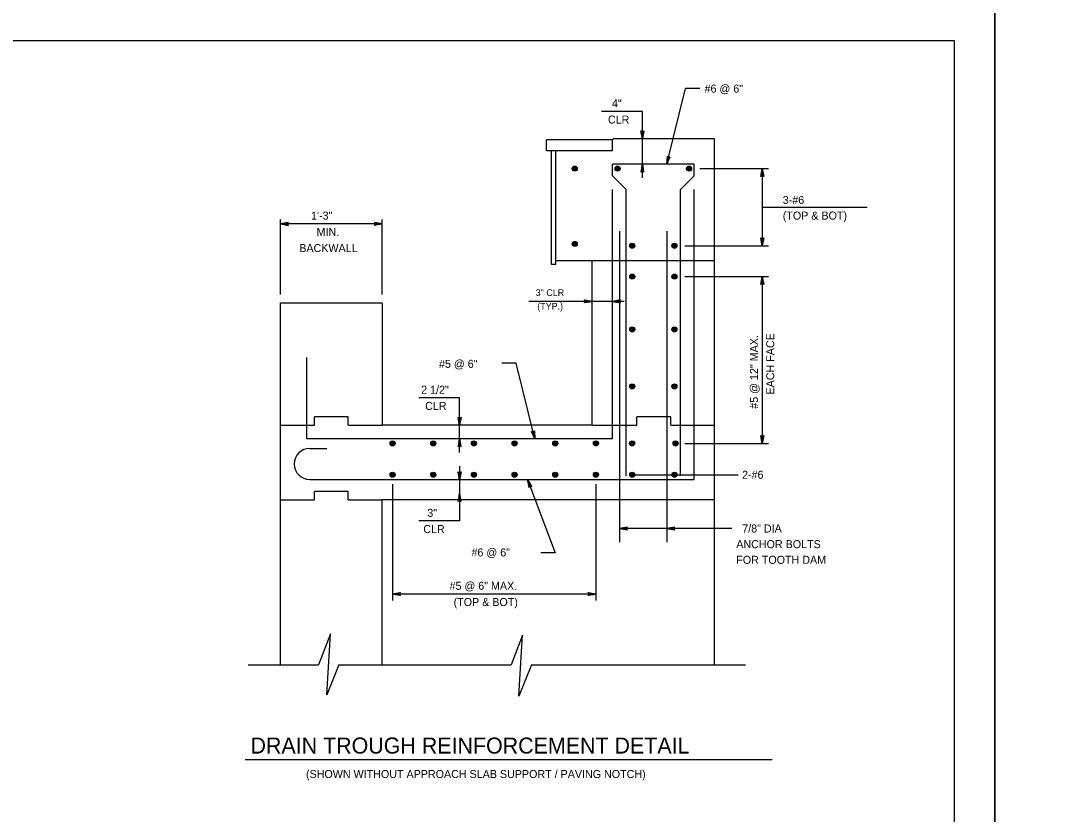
# Model space of a CAD drawing. Extents: x 636530 to 644067, y 294168 to 299122.
# Drawn here: x 640323.9 to 640715.9, y 295052 to 295349 of the extents above; entities that cross this region are included whole.
import ezdxf

# ---------------------------------------------------------------- set-up
doc = ezdxf.new("R2010")
doc.units = 0
doc.layers.add('1', color=7, linetype='Continuous')
doc.layers.add('PLT-BNDY', color=7, linetype='Continuous')

msp = doc.modelspace()

# ---------------------------------------------------------------- linework, layer by layer
at = {"layer": '1'}
for p, q in [((640673.78, 295341.48), (639887.78, 295341.48)), ((640673.78, 294777.48), (640673.78, 295341.48)), ((640565.93, 295295.28), (640572.91, 295323.64)), ((640578.29, 295323.64), (640572.91, 295323.64)), ((640556.76, 295315.08), (640541.49, 295315.08)), ((640556.76, 295290.18), (640556.76, 295315.08)), ((640520.86, 295300.36), (640520.86, 295304.49)), ((640545.63, 295304.49), (640520.86, 295304.49)), ((640545.63, 295304.49), (640545.95, 295304.81)), ((640545.63, 295300.36), (640545.63, 295304.49)), ((640583.73, 295304.81), (640545.95, 295304.81)), ((640583.73, 295169.63), (640583.73, 295304.81)), ((640545.63, 295300.36), (640520.86, 295300.36)), ((640522.77, 295257.82), (640522.77, 295300.36)), ((640524.36, 295257.82), (640524.36, 295300.36)), ((640545.63, 295290.91), (640545.63, 295295.28)), ((640576.11, 295295.28), (640545.63, 295295.28)), ((640576.11, 295290.91), (640576.11, 295295.28)), ((640550.72, 295285.82), (640545.63, 295290.91)), ((640571.02, 295285.82), (640576.11, 295290.91)), ((640578.35, 295293.66), (640604.06, 295293.66)), ((640601.67, 295293.66), (640601.67, 295264.81)), ((640545.63, 295192.49), (640545.63, 295285.82)), ((640550.72, 295178.58), (640550.72, 295285.82)), ((640571.02, 295178.58), (640571.02, 295285.82)), ((640576.11, 295177.25), (640576.11, 295285.82)), ((640601.67, 295279.23), (640641.02, 295279.23)), ((640421.17, 295246.58), (640421.17, 295274.56)), ((640459.27, 295246.58), (640459.27, 295274.56)), ((640459.27, 295272.99), (640421.17, 295272.99)), ((640548.17, 295270.28), (640548.17, 295153.8)), ((640565.95, 295270.28), (640565.95, 295153.8)), ((640572.73, 295264.81), (640604.06, 295264.81)), ((640538.01, 295259.09), (640524.36, 295259.09)), ((640538.01, 295197.57), (640538.01, 295259.09)), ((640583.73, 295259.09), (640538.01, 295259.09)), ((640524.36, 295257.82), (640522.77, 295257.82)), ((640572.73, 295253.24), (640604.06, 295253.24)), ((640601.67, 295253.24), (640601.67, 295190.79)), ((640459.27, 295243.29), (640421.17, 295243.29)), ((640421.17, 295107.84), (640421.17, 295243.29)), ((640459.27, 295243.29), (640459.27, 295197.57)), ((640550, 295243.96), (640514.25, 295243.96)), ((640431.09, 295192.49), (640431.09, 295222.97)), ((640509.52, 295220.85), (640504.13, 295220.85)), ((640516.49, 295192.49), (640509.52, 295220.85)), ((640488.26, 295207.84), (640473, 295207.84)), ((640488.26, 295187.34), (640488.26, 295207.84)), ((640446.57, 295200.7), (640433.87, 295200.7)), ((640433.87, 295197.57), (640433.87, 295200.7)), ((640446.57, 295197.57), (640446.57, 295200.7)), ((640567.41, 295200.7), (640554.71, 295200.7)), ((640554.71, 295197.57), (640554.71, 295200.7)), ((640567.41, 295197.57), (640567.41, 295200.7)), ((640421.17, 295197.57), (640433.87, 295197.57)), ((640446.57, 295197.57), (640459.27, 295197.57)), ((640538.01, 295197.57), (640459.27, 295197.57)), ((640538.03, 295197.57), (640554.71, 295197.57)), ((640567.41, 295197.57), (640583.76, 295197.57)), ((640545.63, 295192.49), (640431.09, 295192.49)), ((640432.12, 295188.89), (640438.47, 295188.89)), ((640572.73, 295190.79), (640604.06, 295190.79)), ((640488.26, 295182.28), (640488.26, 295161.77)), ((640432.12, 295177.25), (640576.11, 295177.25)), ((640513.7, 295177.25), (640524.09, 295149.78)), ((640552.96, 295179.03), (640592.63, 295179.03)), ((640433.87, 295169.63), (640433.87, 295172.76)), ((640446.57, 295172.76), (640433.87, 295172.76)), ((640446.57, 295169.63), (640446.57, 295172.76)), ((640463.18, 295175.51), (640463.18, 295131.99)), ((640539.38, 295175.51), (640539.38, 295131.99)), ((640421.17, 295169.63), (640433.87, 295169.63)), ((640446.57, 295169.63), (640459.27, 295169.63)), ((640583.73, 295169.63), (640459.27, 295169.63)), ((640459.27, 295118.1), (640459.27, 295169.63)), ((640583.73, 295107.84), (640583.73, 295169.63)), ((640488.26, 295161.77), (640473, 295161.77)), ((640590.25, 295158.91), (640548.17, 295158.91)), ((640524.09, 295149.78), (640518.7, 295149.78)), ((640539.38, 295134.37), (640463.18, 295134.37)), ((640459.27, 295107.84), (640459.27, 295131.57)), ((640409.1, 295107.84), (640435.46, 295107.84)), ((640443.08, 295107.84), (640507.57, 295107.84)), ((640515.2, 295107.84), (640595.35, 295107.84)), ((640407.89, 295072.44), (640605.39, 295072.44))]:
    msp.add_line(p, q, dxfattribs=at)
for points in [[(640556.76, 295304.81), (640556.2, 295307.79), (640556.28, 295307.68), (640556.36, 295307.56), (640556.46, 295307.5), (640556.56, 295307.44), (640556.66, 295307.43), (640556.76, 295307.41), (640556.86, 295307.43), (640556.96, 295307.44), (640557.06, 295307.5), (640557.16, 295307.56), (640557.23, 295307.68), (640557.31, 295307.79), (640556.76, 295304.81), (640557.23, 295307.68), (640557.16, 295307.56), (640556.76, 295304.81), (640557.06, 295307.5), (640556.96, 295307.44), (640556.76, 295304.81), (640556.86, 295307.43), (640556.76, 295307.41), (640556.76, 295304.81), (640556.66, 295307.43), (640556.56, 295307.44), (640556.76, 295304.81), (640556.46, 295307.5), (640556.36, 295307.56), (640556.76, 295304.81), (640556.28, 295307.68)], [(640565.93, 295295.28), (640567.19, 295298.05), (640567.08, 295297.95), (640566.98, 295297.86), (640566.87, 295297.83), (640566.76, 295297.79), (640566.66, 295297.8), (640566.55, 295297.81), (640566.46, 295297.85), (640566.37, 295297.89), (640566.28, 295297.97), (640566.2, 295298.05), (640566.15, 295298.18), (640566.1, 295298.31), (640565.93, 295295.28), (640566.15, 295298.18), (640566.2, 295298.05), (640565.93, 295295.28), (640566.28, 295297.97), (640566.37, 295297.89), (640565.93, 295295.28), (640566.46, 295297.85), (640566.55, 295297.81), (640565.93, 295295.28), (640566.66, 295297.8), (640566.76, 295297.79), (640565.93, 295295.28), (640566.87, 295297.83), (640566.98, 295297.86), (640565.93, 295295.28), (640567.08, 295297.95)], [(640556.76, 295295.28), (640556.2, 295292.3), (640556.28, 295292.42), (640556.36, 295292.53), (640556.46, 295292.59), (640556.56, 295292.65), (640556.66, 295292.67), (640556.76, 295292.68), (640556.86, 295292.67), (640556.96, 295292.65), (640557.06, 295292.59), (640557.16, 295292.53), (640557.23, 295292.42), (640557.31, 295292.3), (640556.76, 295295.28), (640557.23, 295292.42), (640557.16, 295292.53), (640556.76, 295295.28), (640557.06, 295292.59), (640556.96, 295292.65), (640556.76, 295295.28), (640556.86, 295292.67), (640556.76, 295292.68), (640556.76, 295295.28), (640556.66, 295292.67), (640556.56, 295292.65), (640556.76, 295295.28), (640556.46, 295292.59), (640556.36, 295292.53), (640556.76, 295295.28), (640556.28, 295292.42)], [(640601.67, 295293.66), (640602.23, 295290.67), (640602.15, 295290.79), (640602.07, 295290.9), (640601.97, 295290.96), (640601.87, 295291.02), (640601.77, 295291.04), (640601.67, 295291.06), (640601.57, 295291.04), (640601.47, 295291.02), (640601.37, 295290.96), (640601.27, 295290.9), (640601.19, 295290.79), (640601.11, 295290.67), (640601.67, 295293.66), (640601.19, 295290.79), (640601.27, 295290.9), (640601.67, 295293.66), (640601.37, 295290.96), (640601.47, 295291.02), (640601.67, 295293.66), (640601.57, 295291.04), (640601.67, 295291.06), (640601.67, 295293.66), (640601.77, 295291.04), (640601.87, 295291.02), (640601.67, 295293.66), (640601.97, 295290.96), (640602.07, 295290.9), (640601.67, 295293.66), (640602.15, 295290.79)], [(640421.17, 295272.99), (640424.15, 295272.43), (640424.04, 295272.51), (640423.92, 295272.59), (640423.86, 295272.69), (640423.8, 295272.79), (640423.78, 295272.89), (640423.77, 295272.99), (640423.78, 295273.09), (640423.8, 295273.19), (640423.86, 295273.29), (640423.92, 295273.39), (640424.04, 295273.47), (640424.15, 295273.55), (640421.17, 295272.99), (640424.04, 295273.47), (640423.92, 295273.39), (640421.17, 295272.99), (640423.86, 295273.29), (640423.8, 295273.19), (640421.17, 295272.99), (640423.78, 295273.09), (640423.77, 295272.99), (640421.17, 295272.99), (640423.78, 295272.89), (640423.8, 295272.79), (640421.17, 295272.99), (640423.86, 295272.69), (640423.92, 295272.59), (640421.17, 295272.99), (640424.04, 295272.51)], [(640459.27, 295272.99), (640456.29, 295272.43), (640456.4, 295272.51), (640456.51, 295272.59), (640456.57, 295272.69), (640456.63, 295272.79), (640456.65, 295272.89), (640456.67, 295272.99), (640456.65, 295273.09), (640456.63, 295273.19), (640456.57, 295273.29), (640456.51, 295273.39), (640456.4, 295273.47), (640456.29, 295273.55), (640459.27, 295272.99), (640456.4, 295273.47), (640456.51, 295273.39), (640459.27, 295272.99), (640456.57, 295273.29), (640456.63, 295273.19), (640459.27, 295272.99), (640456.65, 295273.09), (640456.67, 295272.99), (640459.27, 295272.99), (640456.65, 295272.89), (640456.63, 295272.79), (640459.27, 295272.99), (640456.57, 295272.69), (640456.51, 295272.59), (640459.27, 295272.99), (640456.4, 295272.51)], [(640601.67, 295264.81), (640601.11, 295267.79), (640601.19, 295267.68), (640601.27, 295267.56), (640601.37, 295267.5), (640601.47, 295267.44), (640601.57, 295267.43), (640601.67, 295267.41), (640601.77, 295267.43), (640601.87, 295267.44), (640601.97, 295267.5), (640602.07, 295267.56), (640602.15, 295267.68), (640602.23, 295267.79), (640601.67, 295264.81), (640602.15, 295267.68), (640602.07, 295267.56), (640601.67, 295264.81), (640601.97, 295267.5), (640601.87, 295267.44), (640601.67, 295264.81), (640601.77, 295267.43), (640601.67, 295267.41), (640601.67, 295264.81), (640601.57, 295267.43), (640601.47, 295267.44), (640601.67, 295264.81), (640601.37, 295267.5), (640601.27, 295267.56), (640601.67, 295264.81), (640601.19, 295267.68)], [(640601.67, 295253.24), (640602.23, 295250.26), (640602.15, 295250.38), (640602.07, 295250.49), (640601.97, 295250.55), (640601.87, 295250.61), (640601.77, 295250.63), (640601.67, 295250.64), (640601.57, 295250.63), (640601.47, 295250.61), (640601.37, 295250.55), (640601.27, 295250.49), (640601.19, 295250.38), (640601.11, 295250.26), (640601.67, 295253.24), (640601.19, 295250.38), (640601.27, 295250.49), (640601.67, 295253.24), (640601.37, 295250.55), (640601.47, 295250.61), (640601.67, 295253.24), (640601.57, 295250.63), (640601.67, 295250.64), (640601.67, 295253.24), (640601.77, 295250.63), (640601.87, 295250.61), (640601.67, 295253.24), (640601.97, 295250.55), (640602.07, 295250.49), (640601.67, 295253.24), (640602.15, 295250.38)], [(640538.01, 295243.96), (640535.03, 295243.4), (640535.14, 295243.48), (640535.25, 295243.56), (640535.31, 295243.66), (640535.37, 295243.76), (640535.39, 295243.86), (640535.41, 295243.96), (640535.39, 295244.06), (640535.37, 295244.16), (640535.31, 295244.26), (640535.25, 295244.36), (640535.14, 295244.44), (640535.03, 295244.52), (640538.01, 295243.96), (640535.14, 295244.44), (640535.25, 295244.36), (640538.01, 295243.96), (640535.31, 295244.26), (640535.37, 295244.16), (640538.01, 295243.96), (640535.39, 295244.06), (640535.41, 295243.96), (640538.01, 295243.96), (640535.39, 295243.86), (640535.37, 295243.76), (640538.01, 295243.96), (640535.31, 295243.66), (640535.25, 295243.56), (640538.01, 295243.96), (640535.14, 295243.48)], [(640545.63, 295243.96), (640548.61, 295243.4), (640548.5, 295243.48), (640548.38, 295243.56), (640548.32, 295243.66), (640548.26, 295243.76), (640548.24, 295243.86), (640548.23, 295243.96), (640548.24, 295244.06), (640548.26, 295244.16), (640548.32, 295244.26), (640548.38, 295244.36), (640548.5, 295244.44), (640548.61, 295244.52), (640545.63, 295243.96), (640548.5, 295244.44), (640548.38, 295244.36), (640545.63, 295243.96), (640548.32, 295244.26), (640548.26, 295244.16), (640545.63, 295243.96), (640548.24, 295244.06), (640548.23, 295243.96), (640545.63, 295243.96), (640548.24, 295243.86), (640548.26, 295243.76), (640545.63, 295243.96), (640548.32, 295243.66), (640548.38, 295243.56), (640545.63, 295243.96), (640548.5, 295243.48)], [(640488.26, 295197.57), (640487.71, 295200.55), (640487.78, 295200.44), (640487.86, 295200.32), (640487.96, 295200.26), (640488.06, 295200.21), (640488.16, 295200.19), (640488.26, 295200.17), (640488.36, 295200.19), (640488.46, 295200.21), (640488.56, 295200.26), (640488.66, 295200.32), (640488.74, 295200.44), (640488.82, 295200.55), (640488.26, 295197.57), (640488.74, 295200.44), (640488.66, 295200.32), (640488.26, 295197.57), (640488.56, 295200.26), (640488.46, 295200.21), (640488.26, 295197.57), (640488.36, 295200.19), (640488.26, 295200.17), (640488.26, 295197.57), (640488.16, 295200.19), (640488.06, 295200.21), (640488.26, 295197.57), (640487.96, 295200.26), (640487.86, 295200.32), (640488.26, 295197.57), (640487.78, 295200.44)], [(640488.26, 295192.49), (640487.71, 295189.51), (640487.78, 295189.62), (640487.86, 295189.74), (640487.96, 295189.8), (640488.06, 295189.86), (640488.16, 295189.87), (640488.26, 295189.89), (640488.36, 295189.87), (640488.46, 295189.86), (640488.56, 295189.8), (640488.66, 295189.74), (640488.74, 295189.62), (640488.82, 295189.51), (640488.26, 295192.49), (640488.74, 295189.62), (640488.66, 295189.74), (640488.26, 295192.49), (640488.56, 295189.8), (640488.46, 295189.86), (640488.26, 295192.49), (640488.36, 295189.87), (640488.26, 295189.89), (640488.26, 295192.49), (640488.16, 295189.87), (640488.06, 295189.86), (640488.26, 295192.49), (640487.96, 295189.8), (640487.86, 295189.74), (640488.26, 295192.49), (640487.78, 295189.62)], [(640516.49, 295192.49), (640515.24, 295195.25), (640515.34, 295195.16), (640515.45, 295195.07), (640515.56, 295195.03), (640515.67, 295195), (640515.77, 295195.01), (640515.87, 295195.02), (640515.96, 295195.06), (640516.06, 295195.1), (640516.14, 295195.18), (640516.22, 295195.26), (640516.27, 295195.39), (640516.32, 295195.52), (640516.49, 295192.49), (640516.27, 295195.39), (640516.22, 295195.26), (640516.49, 295192.49), (640516.14, 295195.18), (640516.06, 295195.1), (640516.49, 295192.49), (640515.96, 295195.06), (640515.87, 295195.02), (640516.49, 295192.49), (640515.77, 295195.01), (640515.67, 295195), (640516.49, 295192.49), (640515.56, 295195.03), (640515.45, 295195.07), (640516.49, 295192.49), (640515.34, 295195.16)], [(640601.67, 295190.79), (640601.11, 295193.77), (640601.19, 295193.66), (640601.27, 295193.54), (640601.37, 295193.48), (640601.47, 295193.42), (640601.57, 295193.41), (640601.67, 295193.39), (640601.77, 295193.41), (640601.87, 295193.42), (640601.97, 295193.48), (640602.07, 295193.54), (640602.15, 295193.66), (640602.23, 295193.77), (640601.67, 295190.79), (640602.15, 295193.66), (640602.07, 295193.54), (640601.67, 295190.79), (640601.97, 295193.48), (640601.87, 295193.42), (640601.67, 295190.79), (640601.77, 295193.41), (640601.67, 295193.39), (640601.67, 295190.79), (640601.57, 295193.41), (640601.47, 295193.42), (640601.67, 295190.79), (640601.37, 295193.48), (640601.27, 295193.54), (640601.67, 295190.79), (640601.19, 295193.66)], [(640488.26, 295177.13), (640487.71, 295180.11), (640487.78, 295179.99), (640487.86, 295179.88), (640487.96, 295179.82), (640488.06, 295179.76), (640488.16, 295179.74), (640488.26, 295179.73), (640488.36, 295179.74), (640488.46, 295179.76), (640488.56, 295179.82), (640488.66, 295179.88), (640488.74, 295179.99), (640488.82, 295180.11), (640488.26, 295177.13), (640488.74, 295179.99), (640488.66, 295179.88), (640488.26, 295177.13), (640488.56, 295179.82), (640488.46, 295179.76), (640488.26, 295177.13), (640488.36, 295179.74), (640488.26, 295179.73), (640488.26, 295177.13), (640488.16, 295179.74), (640488.06, 295179.76), (640488.26, 295177.13), (640487.96, 295179.82), (640487.86, 295179.88), (640488.26, 295177.13), (640487.78, 295179.99)], [(640513.7, 295177.25), (640514.24, 295174.26), (640514.27, 295174.4), (640514.3, 295174.53), (640514.38, 295174.63), (640514.45, 295174.72), (640514.54, 295174.77), (640514.62, 295174.82), (640514.72, 295174.84), (640514.82, 295174.86), (640514.94, 295174.84), (640515.05, 295174.82), (640515.17, 295174.74), (640515.28, 295174.66), (640513.7, 295177.25), (640515.17, 295174.74), (640515.05, 295174.82), (640513.7, 295177.25), (640514.94, 295174.84), (640514.82, 295174.86), (640513.7, 295177.25), (640514.72, 295174.84), (640514.62, 295174.82), (640513.7, 295177.25), (640514.54, 295174.77), (640514.45, 295174.72), (640513.7, 295177.25), (640514.38, 295174.63), (640514.3, 295174.53), (640513.7, 295177.25), (640514.27, 295174.4)], [(640488.26, 295172.05), (640487.71, 295169.06), (640487.78, 295169.18), (640487.86, 295169.29), (640487.96, 295169.35), (640488.06, 295169.41), (640488.16, 295169.43), (640488.26, 295169.45), (640488.36, 295169.43), (640488.46, 295169.41), (640488.56, 295169.35), (640488.66, 295169.29), (640488.74, 295169.18), (640488.82, 295169.06), (640488.26, 295172.05), (640488.74, 295169.18), (640488.66, 295169.29), (640488.26, 295172.05), (640488.56, 295169.35), (640488.46, 295169.41), (640488.26, 295172.05), (640488.36, 295169.43), (640488.26, 295169.45), (640488.26, 295172.05), (640488.16, 295169.43), (640488.06, 295169.41), (640488.26, 295172.05), (640487.96, 295169.35), (640487.86, 295169.29), (640488.26, 295172.05), (640487.78, 295169.18)], [(640548.17, 295158.91), (640551.15, 295158.35), (640551.04, 295158.43), (640550.92, 295158.51), (640550.86, 295158.61), (640550.8, 295158.71), (640550.78, 295158.81), (640550.77, 295158.91), (640550.78, 295159.01), (640550.8, 295159.11), (640550.86, 295159.21), (640550.92, 295159.31), (640551.04, 295159.39), (640551.15, 295159.47), (640548.17, 295158.91), (640551.04, 295159.39), (640550.92, 295159.31), (640548.17, 295158.91), (640550.86, 295159.21), (640550.8, 295159.11), (640548.17, 295158.91), (640550.78, 295159.01), (640550.77, 295158.91), (640548.17, 295158.91), (640550.78, 295158.81), (640550.8, 295158.71), (640548.17, 295158.91), (640550.86, 295158.61), (640550.92, 295158.51), (640548.17, 295158.91), (640551.04, 295158.43)], [(640565.95, 295158.91), (640568.93, 295158.35), (640568.81, 295158.43), (640568.7, 295158.51), (640568.64, 295158.61), (640568.58, 295158.71), (640568.56, 295158.81), (640568.55, 295158.91), (640568.56, 295159.01), (640568.58, 295159.11), (640568.64, 295159.21), (640568.7, 295159.31), (640568.81, 295159.39), (640568.93, 295159.47), (640565.95, 295158.91), (640568.81, 295159.39), (640568.7, 295159.31), (640565.95, 295158.91), (640568.64, 295159.21), (640568.58, 295159.11), (640565.95, 295158.91), (640568.56, 295159.01), (640568.55, 295158.91), (640565.95, 295158.91), (640568.56, 295158.81), (640568.58, 295158.71), (640565.95, 295158.91), (640568.64, 295158.61), (640568.7, 295158.51), (640565.95, 295158.91), (640568.81, 295158.43)], [(640463.18, 295134.37), (640466.16, 295134.93), (640466.04, 295134.85), (640465.93, 295134.77), (640465.87, 295134.67), (640465.81, 295134.57), (640465.79, 295134.47), (640465.78, 295134.37), (640465.79, 295134.27), (640465.81, 295134.17), (640465.87, 295134.07), (640465.93, 295133.97), (640466.04, 295133.89), (640466.16, 295133.81), (640463.18, 295134.37), (640466.04, 295133.89), (640465.93, 295133.97), (640463.18, 295134.37), (640465.87, 295134.07), (640465.81, 295134.17), (640463.18, 295134.37), (640465.79, 295134.27), (640465.78, 295134.37), (640463.18, 295134.37), (640465.79, 295134.47), (640465.81, 295134.57), (640463.18, 295134.37), (640465.87, 295134.67), (640465.93, 295134.77), (640463.18, 295134.37), (640466.04, 295134.85)], [(640539.38, 295134.37), (640536.39, 295133.81), (640536.51, 295133.89), (640536.62, 295133.97), (640536.68, 295134.07), (640536.74, 295134.17), (640536.76, 295134.27), (640536.78, 295134.37), (640536.76, 295134.47), (640536.74, 295134.57), (640536.68, 295134.67), (640536.62, 295134.77), (640536.51, 295134.85), (640536.39, 295134.93), (640539.38, 295134.37), (640536.51, 295134.85), (640536.62, 295134.77), (640539.38, 295134.37), (640536.68, 295134.67), (640536.74, 295134.57), (640539.38, 295134.37), (640536.76, 295134.47), (640536.78, 295134.37), (640539.38, 295134.37), (640536.76, 295134.27), (640536.74, 295134.17), (640539.38, 295134.37), (640536.68, 295134.07), (640536.62, 295133.97), (640539.38, 295134.37), (640536.51, 295133.89)], [(640443.08, 295107.84), (640438.5, 295096.58), (640439.89, 295119.44), (640435.46, 295107.84)], [(640515.2, 295107.84), (640510.45, 295096.14), (640511.83, 295119), (640507.57, 295107.84)]]:
    msp.add_lwpolyline(points, dxfattribs=at)
for centre, radius in [((640531.4, 295293.66), 0.952), ((640531.4, 295293.66), 0.714), ((640531.4, 295293.66), 0.476), ((640547.47, 295293.66), 0.952), ((640547.47, 295293.66), 0.714), ((640547.47, 295293.66), 0.476), ((640574.27, 295293.66), 0.952), ((640574.27, 295293.66), 0.714), ((640574.27, 295293.66), 0.476), ((640531.4, 295293.66), 0.238), ((640547.47, 295293.66), 0.238), ((640574.27, 295293.66), 0.238), ((640531.4, 295265.45), 0.952), ((640531.4, 295265.45), 0.714), ((640531.4, 295265.45), 0.476), ((640531.4, 295265.45), 0.238), ((640552.96, 295264.81), 0.952), ((640552.96, 295264.81), 0.714), ((640552.96, 295264.81), 0.476), ((640552.96, 295264.81), 0.238), ((640568.77, 295264.81), 0.952), ((640568.77, 295264.81), 0.714), ((640568.77, 295264.81), 0.476), ((640568.77, 295264.81), 0.238), ((640552.96, 295253.24), 0.952), ((640552.96, 295253.24), 0.714), ((640552.96, 295253.24), 0.476), ((640552.96, 295253.24), 0.238), ((640568.77, 295253.24), 0.952), ((640568.77, 295253.24), 0.714), ((640568.77, 295253.24), 0.476), ((640568.77, 295253.24), 0.238), ((640552.96, 295233.46), 0.952), ((640552.96, 295233.46), 0.714), ((640552.96, 295233.46), 0.476), ((640552.96, 295233.46), 0.238), ((640568.77, 295233.46), 0.952), ((640568.77, 295233.46), 0.714), ((640568.77, 295233.46), 0.476), ((640568.77, 295233.46), 0.238), ((640552.96, 295212.12), 0.952), ((640552.96, 295212.12), 0.714), ((640552.96, 295212.12), 0.476), ((640552.96, 295212.12), 0.238), ((640568.77, 295212.12), 0.952), ((640568.77, 295212.12), 0.714), ((640568.77, 295212.12), 0.476), ((640568.77, 295212.12), 0.238), ((640463.18, 295190.79), 0.952), ((640463.18, 295190.79), 0.714), ((640463.18, 295190.79), 0.476), ((640463.18, 295190.79), 0.238), ((640478.42, 295190.79), 0.952), ((640478.42, 295190.79), 0.714), ((640478.42, 295190.79), 0.476), ((640478.42, 295190.79), 0.238), ((640493.66, 295190.79), 0.952), ((640493.66, 295190.79), 0.714), ((640493.66, 295190.79), 0.476), ((640493.66, 295190.79), 0.238), ((640508.9, 295190.79), 0.952), ((640508.9, 295190.79), 0.714), ((640508.9, 295190.79), 0.476), ((640508.9, 295190.79), 0.238), ((640524.14, 295190.79), 0.952), ((640524.14, 295190.79), 0.714), ((640524.14, 295190.79), 0.476), ((640524.14, 295190.79), 0.238), ((640539.38, 295190.79), 0.952), ((640539.38, 295190.79), 0.714), ((640539.38, 295190.79), 0.476), ((640539.38, 295190.79), 0.238), ((640552.92, 295190.79), 0.952), ((640552.92, 295190.79), 0.714), ((640552.92, 295190.79), 0.476), ((640552.92, 295190.79), 0.238), ((640569.22, 295190.79), 0.952), ((640569.22, 295190.79), 0.714), ((640569.22, 295190.79), 0.476), ((640569.22, 295190.79), 0.238), ((640463.18, 295179.03), 0.952), ((640463.18, 295179.03), 0.714), ((640463.18, 295179.03), 0.476), ((640463.18, 295179.03), 0.238), ((640478.42, 295179.03), 0.952), ((640478.42, 295179.03), 0.714), ((640478.42, 295179.03), 0.476), ((640478.42, 295179.03), 0.238), ((640493.66, 295179.03), 0.952), ((640493.66, 295179.03), 0.714), ((640493.66, 295179.03), 0.476), ((640493.66, 295179.03), 0.238), ((640508.9, 295179.03), 0.952), ((640508.9, 295179.03), 0.714), ((640508.9, 295179.03), 0.476), ((640508.9, 295179.03), 0.238), ((640524.14, 295179.03), 0.952), ((640524.14, 295179.03), 0.714), ((640524.14, 295179.03), 0.476), ((640524.14, 295179.03), 0.238), ((640539.38, 295179.03), 0.952), ((640539.38, 295179.03), 0.714), ((640539.38, 295179.03), 0.476), ((640539.38, 295179.03), 0.238), ((640552.96, 295179.03), 0.952), ((640552.96, 295179.03), 0.714), ((640552.96, 295179.03), 0.476), ((640552.96, 295179.03), 0.238), ((640568.77, 295179.03), 0.952), ((640568.77, 295179.03), 0.714), ((640568.77, 295179.03), 0.476), ((640568.77, 295179.03), 0.238)]:
    msp.add_circle(centre, radius, dxfattribs=at)
msp.add_arc((640432.12, 295183.07), 5.82, 90, 270, dxfattribs=at)
at = {"layer": 'PLT-BNDY'}
for points in [[(639847.78, 295356.48), (640688.78, 295356.48), (640688.78, 294762.48), (639847.78, 294762.48)], [(640688.78, 295356.48), (641529.78, 295356.48), (641529.78, 294762.48), (640688.78, 294762.48)]]:
    msp.add_lwpolyline(points, close=True, dxfattribs=at)

# ---------------------------------------------------------------- texts
at = {"layer": '1'}
for s, height, p in [('#6 @ 6"', 3, (640580.07, 295322.14)), ('4"', 3, (640545.37, 295316.62)), ('CLR', 3, (640543.86, 295310.55)), ('3-#6', 3, (640609.37, 295280.45)), ('1\'-3"', 3, (640432.61, 295274.57)), ('(TOP & BOT)', 3, (640609.37, 295274.59)), ('MIN.', 3, (640434.7, 295268.5)), ('BACKWALL', 3, (640428.21, 295262.43)), ('3" CLR', 2.504, (640516.79, 295245.98)), ('(TYP.)', 2.504, (640517.37, 295240.91)), ('#5 @ 6"', 3, (640480.56, 295219.07)), ('2 1/2"', 3, (640473.88, 295209.38)), ('CLR', 3, (640475.37, 295203.31)), ('2-#6', 3, (640594.12, 295177.53)), ('3"', 3, (640476.18, 295163.27)), ('CLR', 3, (640474.67, 295157.2)), ('  7/8" DIA', 3, (640591.95, 295157.41)), ('ANCHOR BOLTS', 3, (640591.95, 295151.55)), ('#6 @ 6"', 3, (640492.73, 295148.45)), ('FOR TOOTH DAM', 3, (640591.95, 295145.69)), ('#5 @ 6" MAX.', 3, (640484.51, 295135.95)), ('(TOP & BOT)', 3, (640486.04, 295129.88)), ('DRAIN TROUGH REINFORCEMENT DETAIL', 6, (640409.93, 295074.63)), ('(SHOWN WITHOUT APPROACH SLAB SUPPORT / PAVING NOTCH)', 3, (640430.73, 295065.47))]:
    msp.add_text(s, height=height, dxfattribs=at).set_placement(p)
for s, p in [('EACH FACE', (640606.18, 295209.09)), ('#5 @ 12" MAX.', (640600.1, 295203.75))]:
    msp.add_text(s, height=3, rotation=90, dxfattribs=at).set_placement(p)

doc.saveas('drawing.dxf')
